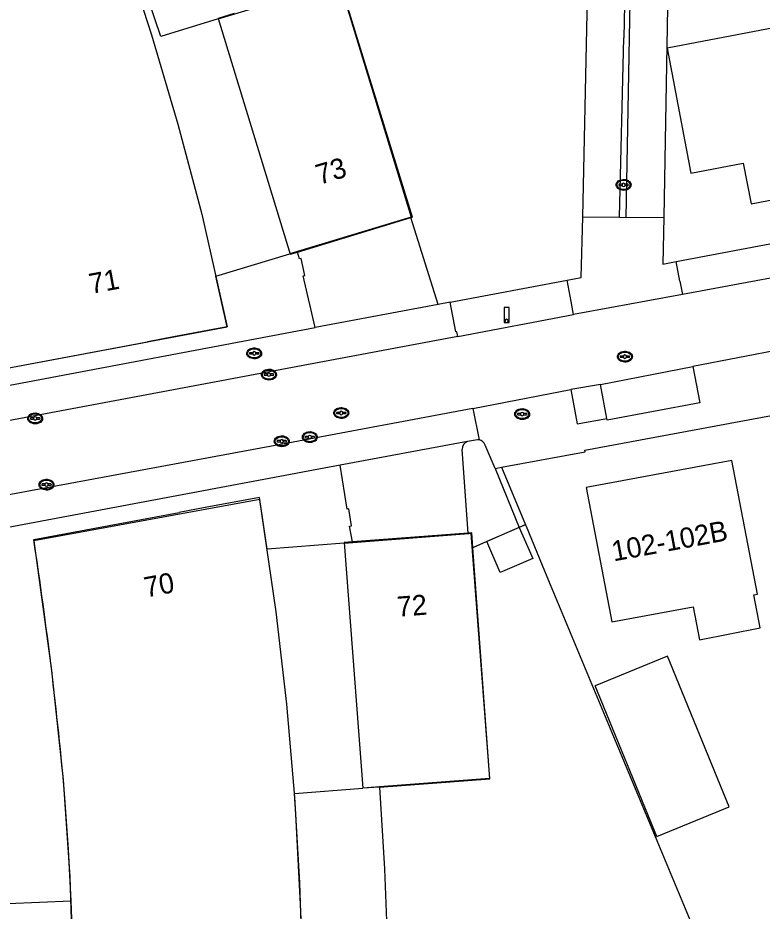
# Model space of a CAD drawing. Extents: x 194485 to 197793, y 468269 to 470822.
# Drawn here: x 195324 to 195368.2, y 469480.4 to 469533.4 of the extents above; entities that cross this region are included whole.
import ezdxf

# ---------------------------------------------------------------- set-up
doc = ezdxf.new("R2010")
doc.units = 0
for name, color, linetype in [('BGT grensvlak onbegroeid terreindeel', 7, 'Continuous'), ('BGT grensvlak overig bouwwerk', 7, 'Continuous'), ('BGT grensvlak pand min 1', 7, 'Continuous'), ('BGT grensvlak pand op maaiveld', 7, 'Continuous'), ('BGT grensvlak vegetatieobject', 7, 'Continuous'), ('BGT grensvlak wegdeel', 7, 'Continuous'), ('BGT lijnelement scheiding hek', 7, 'Continuous'), ('BGT puntobject paal lichtmast', 7, 'Continuous'), ('BGT puntobject put gasput', 7, 'Continuous'), ('BGT puntobject put inspectie- rioolput', 7, 'Continuous'), ('BGT puntobject put kolk', 7, 'Continuous'), ('BGT puntobject put waterleidingput', 7, 'Continuous'), ('BGT tekst huisnummerreeks', 7, 'Continuous'), ('BGT tekst huisnummerreeks min 1', 7, 'Continuous')]:
    doc.layers.add(name, color=color, linetype=linetype)

msp = doc.modelspace()

# ---------------------------------------------------------------- linework, layer by layer
at = {"layer": 'BGT grensvlak onbegroeid terreindeel'}
for p, q in [((195340.178, 469519.334), (195340.619, 469519.469)), ((195343.886, 469502.279), (195343.387, 469502.241)), ((195343.387, 469502.241), (195344.49, 469487.676)), ((195345.493, 469487.75), (195344.49, 469487.676))]:
    msp.add_line(p, q, dxfattribs=at)
for points in [[(195347.351, 469521.523), (195347.432, 469521.546), (195343.212, 469535.262)], [(195336.87, 469533.606), (195335.915, 469533.312), (195340.178, 469519.334)], [(195354.136, 469503.299), (195354.173, 469503.21), (195355.13, 469500.913), (195355.51, 469500), (195366.283, 469474.139), (195366.966, 469472.5)], [(195345.493, 469487.75), (195352.035, 469488.235), (195351.018, 469501.939)], [(195345.493, 469487.75), (195345.779, 469482.908), (195345.998, 469477.251), (195346.063, 469471.517), (195345.958, 469465.761), (195345.694, 469460.109), (195345.287, 469454.462), (195344.534, 469447.192), (195343.185, 469437.711), (195342.907, 469435.902)]]:
    msp.add_lwpolyline(points, dxfattribs=at)
at = {"layer": 'BGT grensvlak overig bouwwerk'}
msp.add_line((195353.77, 469503.14), (195351.845, 469502.3), dxfattribs=at)
msp.add_lwpolyline([(195353.77, 469503.14), (195354.569, 469501.306), (195352.644, 469500.467), (195351.845, 469502.3)], dxfattribs=at)
at = {"layer": 'BGT grensvlak pand min 1'}
for points in [[(195335.922, 469533.29), (195332.521, 469532.253), (195331.105, 469536.389)], [(195335.922, 469533.29), (195343.113, 469535.476), (195347.361, 469521.546), (195340.17, 469519.36)], [(195317.297, 469533.497), (195318.455, 469529.984), (195321.063, 469521.018), (195322.7, 469514.307), (195323.091, 469512.527), (195336.446, 469515.036), (195335.769, 469518.037), (195340.17, 469519.36)], [(195343.39, 469502.201), (195338.813, 469501.854), (195338.381, 469504.802), (195324.991, 469502.346), (195326.038, 469494.669), (195326.732, 469488.174), (195327.118, 469482.419), (195327.393, 469473.489)], [(195343.39, 469502.201), (195350.785, 469502.785), (195350.901, 469502.794), (195350.902, 469502.783), (195352.002, 469488.265), (195345.493, 469487.758), (195344.49, 469487.68)], [(195340.951, 469476.524), (195340.82, 469480.417), (195340.529, 469486.139), (195340.451, 469487.374), (195344.49, 469487.68)]]:
    msp.add_lwpolyline(points, dxfattribs=at)
at = {"layer": 'BGT grensvlak pand op maaiveld'}
for p, q in [((195333.275, 469514.44), (195331.742, 469514.152)), ((195323.091, 469512.527), (195331.742, 469514.152)), ((195335.142, 469504.32), (195333.609, 469504.034)), ((195324.979, 469502.422), (195333.609, 469504.034)), ((195361.924, 469484.823), (195358.273, 469493.747))]:
    msp.add_line(p, q, dxfattribs=at)
for points in [[(195328.567, 469542.452), (195330.268, 469537.598), (195331.97, 469532.34), (195333.531, 469527.045), (195334.942, 469521.705), (195336.446, 469515.036), (195333.275, 469514.44)], [(195371.041, 469533.173), (195362.545, 469531.561), (195363.954, 469524.152), (195367.061, 469524.742), (195367.519, 469522.33), (195369.687, 469522.741), (195369.799, 469522.149), (195373.027, 469522.765)], [(195357.736, 469505.501), (195359.253, 469497.542), (195364.091, 469498.434), (195364.462, 469496.479), (195368.061, 469497.183), (195367.677, 469499.145), (195367.892, 469499.189), (195366.385, 469507.101), (195357.736, 469505.501)], [(195340.965, 469476.111), (195340.764, 469482.064), (195340.47, 469487.153), (195339.987, 469492.662), (195339.358, 469498.147), (195338.363, 469504.921), (195335.142, 469504.32)], [(195361.924, 469484.823), (195366.212, 469486.577), (195362.562, 469495.501), (195358.273, 469493.747)], [(195327.193, 469480.995), (195327.031, 469484.056), (195326.829, 469487.116)], [(195327.338, 469476.803), (195327.276, 469478.899), (195327.193, 469480.995)]]:
    msp.add_lwpolyline(points, dxfattribs=at)
msp.add_arc((195081.807, 469465.266), 245.995, 5.09601, 8.68754, dxfattribs=at)
at = {"layer": 'BGT grensvlak vegetatieobject'}
for p, q in [((195352.713, 469506.714), (195354.136, 469503.299)), ((195354.136, 469503.299), (195353.77, 469503.14))]:
    msp.add_line(p, q, dxfattribs=at)
at = {"layer": 'BGT grensvlak wegdeel'}
for p, q in [((195357.543, 469521.56), (195357.992, 469543.441)), ((195359.727, 469521.527), (195359.967, 469532.17)), ((195360.109, 469521.521), (195360.306, 469532.162)), ((195340.619, 469519.469), (195347.351, 469521.523)), ((195348.955, 469516.366), (195347.351, 469521.523)), ((195357.543, 469521.56), (195359.727, 469521.527)), ((195359.727, 469521.527), (195360.109, 469521.521)), ((195360.109, 469521.521), (195362.337, 469521.528)), ((195363.295, 469517.742), (195363.076, 469518.906)), ((195349.676, 469516.505), (195356.608, 469517.803)), ((195356.847, 469516.53), (195356.608, 469517.803)), ((195363.448, 469516.958), (195356.987, 469515.762)), ((195348.955, 469516.366), (195341.662, 469514.989)), ((195349.676, 469516.505), (195348.955, 469516.366)), ((195356.987, 469515.762), (195356.847, 469516.53)), ((195350.126, 469514.467), (195356.987, 469515.762)), ((195319.265, 469510.77), (195341.662, 469514.989)), ((195350.126, 469514.467), (195318.325, 469508.497)), ((195372.806, 469514.357), (195364.064, 469512.677)), ((195358.585, 469511.625), (195364.064, 469512.677)), ((195358.585, 469511.625), (195356.825, 469511.32)), ((195358.966, 469509.596), (195358.585, 469511.625)), ((195351.015, 469510.196), (195356.825, 469511.32)), ((195351.015, 469510.196), (195351.397, 469508.326)), ((195350.706, 469508.236), (195343.147, 469506.831)), ((195350.816, 469508.256), (195350.706, 469508.236)), ((195352.335, 469506.645), (195351.748, 469508.029)), ((195350.746, 469502.8), (195350.394, 469507.761)), ((195343.147, 469506.831), (195320.797, 469502.651)), ((195352.335, 469506.645), (195352.713, 469506.714)), ((195352.335, 469506.645), (195353.77, 469503.14)), ((195350.746, 469502.8), (195343.886, 469502.279)), ((195351.845, 469502.3), (195351.018, 469501.939)), ((195323.45, 469480.846), (195327.193, 469480.995))]:
    msp.add_line(p, q, dxfattribs=at)
for points in [[(195360.306, 469532.162), (195360.494, 469541.832), (195360.69, 469550.87), (195360.906, 469562.93), (195360.581, 469562.931), (195360.353, 469550.871), (195359.967, 469532.17)], [(195362.606, 469536.282), (195362.605, 469536.242), (195362.337, 469521.528)], [(195363.076, 469518.906), (195388.003, 469523.621), (195396.269, 469525.205)], [(195356.608, 469517.803), (195357.441, 469517.959), (195357.543, 469521.56)], [(195362.337, 469521.528), (195362.287, 469518.757), (195363.076, 469518.906)], [(195341.662, 469514.989), (195340.957, 469518.05), (195341.055, 469518.072), (195340.834, 469519.083), (195340.737, 469519.061), (195340.619, 469519.469)], [(195373.637, 469518.863), (195373.038, 469518.731), (195363.448, 469516.958)], [(195363.295, 469517.742), (195363.421, 469517.155), (195363.448, 469516.958)], [(195350.126, 469514.467), (195350.072, 469514.738), (195350.017, 469514.732), (195349.676, 469516.505)], [(195352.713, 469506.714), (195357.677, 469507.624), (195357.665, 469507.723), (195384.266, 469512.67), (195384.252, 469512.743), (195394.13, 469514.544)], [(195364.064, 469512.677), (195364.481, 469510.529), (195358.986, 469509.505), (195358.966, 469509.596)], [(195356.825, 469511.32), (195357.211, 469509.279), (195358.966, 469509.596)], [(195351.015, 469510.196), (195340.044, 469508.13), (195319.107, 469504.259)], [(195351.397, 469508.326), (195351.292, 469508.327), (195350.816, 469508.256)], [(195343.886, 469502.279), (195343.714, 469503.22), (195343.815, 469503.235), (195343.657, 469504.238), (195343.557, 469504.223), (195343.147, 469506.831)], [(195351.018, 469501.939), (195350.953, 469502.814), (195350.746, 469502.8)]]:
    msp.add_lwpolyline(points, dxfattribs=at)
for centre, radius, start, end in [((195350.843, 469507.806), 0.451, 107.6816, 185.7212), ((195351.29, 469507.843), 0.495, 22.0696, 77.4577)]:
    msp.add_arc(centre, radius, start, end, dxfattribs=at)
at = {"layer": 'BGT lijnelement scheiding hek'}
msp.add_line((195354.124, 469503.294), (195350.996, 469501.93), dxfattribs=at)
at = {"layer": 'BGT puntobject paal lichtmast'}
for points in [[(195353.17, 469516.184), (195352.87, 469516.184), (195352.87, 469515.284), (195353.02, 469515.284)], [(195353.02, 469515.284), (195353.17, 469515.284), (195353.17, 469516.184)]]:
    msp.add_lwpolyline(points, dxfattribs=at)
for start, end in [(0, 180), (0, 180), (180, 0), (180, 270), (270, 0)]:
    msp.add_arc((195353.02, 469515.384), 0.1, start, end, dxfattribs=at)
at = {"layer": 'BGT puntobject put gasput'}
for p, q in [((195337.96, 469513.502), (195337.803, 469513.502)), ((195337.803, 469513.427), (195337.96, 469513.427)), ((195338.303, 469513.502), (195338.146, 469513.502)), ((195338.146, 469513.427), (195338.303, 469513.427))]:
    msp.add_line(p, q, dxfattribs=at)
for centre, radius, start, end in [((195337.803, 469513.464), 0.0375, 90, 270), ((195338.053, 469513.464), 0.1, 0, 180), ((195338.053, 469513.464), 0.1, 157.9757, 180), ((195338.053, 469513.464), 0.1, 180, 202.0243), ((195338.053, 469513.464), 0.1, 180, 0), ((195338.053, 469513.464), 0.1, 0, 22.0243), ((195338.053, 469513.464), 0.1, 337.9757, 0), ((195338.303, 469513.464), 0.0375, 270, 90)]:
    msp.add_arc(centre, radius, start, end, dxfattribs=at)
msp.add_ellipse((195338.053, 469513.464), major_axis=(0.392, 0), ratio=0.689655, dxfattribs=at)
msp.add_open_spline([(195338.495, 469513.464), (195338.495, 469513.507), (195338.483, 469513.551), (195338.417, 469513.665), (195338.336, 469513.722), (195338.144, 469513.787), (195338.034, 469513.793), (195337.831, 469513.752), (195337.74, 469513.705), (195337.637, 469513.588), (195337.612, 469513.528), (195337.61, 469513.406), (195337.634, 469513.345), (195337.718, 469513.246), (195337.777, 469513.207), (195337.956, 469513.139), (195338.09, 469513.132), (195338.323, 469513.194), (195338.423, 469513.263), (195338.486, 469513.388), (195338.495, 469513.426), (195338.495, 469513.464)], degree=3, dxfattribs=at)
at = {"layer": 'BGT puntobject put inspectie- rioolput'}
for p, q in [((195359.946, 469513.305), (195359.789, 469513.305)), ((195359.789, 469513.23), (195359.946, 469513.23)), ((195360.289, 469513.305), (195360.132, 469513.305)), ((195360.132, 469513.23), (195360.289, 469513.23)), ((195343.122, 469509.965), (195342.965, 469509.965)), ((195342.965, 469509.889), (195343.122, 469509.889)), ((195343.465, 469509.965), (195343.308, 469509.965)), ((195343.308, 469509.889), (195343.465, 469509.889))]:
    msp.add_line(p, q, dxfattribs=at)
for centre, radius, start, end in [((195359.789, 469513.267), 0.0375, 90, 270), ((195360.039, 469513.267), 0.1, 0, 180), ((195360.039, 469513.267), 0.1, 157.9757, 180), ((195360.039, 469513.267), 0.1, 180, 202.0243), ((195360.039, 469513.267), 0.1, 180, 0), ((195360.039, 469513.267), 0.1, 0, 22.0243), ((195360.039, 469513.267), 0.1, 337.9757, 0), ((195360.289, 469513.267), 0.0375, 270, 90), ((195343.215, 469509.927), 0.1, 0, 180), ((195342.965, 469509.927), 0.0375, 90, 270), ((195343.215, 469509.927), 0.1, 157.9757, 180), ((195343.215, 469509.927), 0.1, 180, 202.0243), ((195343.215, 469509.927), 0.1, 180, 0), ((195343.215, 469509.927), 0.1, 0, 22.0243), ((195343.215, 469509.927), 0.1, 337.9757, 0), ((195343.465, 469509.927), 0.0375, 270, 90)]:
    msp.add_arc(centre, radius, start, end, dxfattribs=at)
for centre in [(195360.039, 469513.267), (195343.215, 469509.927)]:
    msp.add_ellipse(centre, major_axis=(0.392, 0), ratio=0.689655, dxfattribs=at)
for points in [[(195360.481, 469513.267), (195360.481, 469513.31), (195360.469, 469513.354), (195360.403, 469513.468), (195360.322, 469513.525), (195360.13, 469513.59), (195360.02, 469513.596), (195359.817, 469513.555), (195359.726, 469513.508), (195359.623, 469513.391), (195359.598, 469513.331), (195359.596, 469513.209), (195359.62, 469513.148), (195359.704, 469513.049), (195359.763, 469513.01), (195359.942, 469512.942), (195360.076, 469512.935), (195360.309, 469512.997), (195360.409, 469513.066), (195360.472, 469513.191), (195360.481, 469513.229), (195360.481, 469513.267)], [(195343.657, 469509.927), (195343.657, 469509.97), (195343.645, 469510.014), (195343.579, 469510.128), (195343.498, 469510.185), (195343.306, 469510.25), (195343.196, 469510.256), (195342.993, 469510.215), (195342.902, 469510.168), (195342.799, 469510.051), (195342.774, 469509.991), (195342.772, 469509.869), (195342.796, 469509.808), (195342.88, 469509.709), (195342.939, 469509.67), (195343.118, 469509.602), (195343.252, 469509.595), (195343.485, 469509.657), (195343.585, 469509.726), (195343.648, 469509.851), (195343.657, 469509.889), (195343.657, 469509.927)]]:
    msp.add_open_spline(points, degree=3, dxfattribs=at)
at = {"layer": 'BGT puntobject put kolk'}
for p, q in [((195359.866, 469523.49), (195359.709, 469523.49)), ((195359.709, 469523.415), (195359.866, 469523.415)), ((195360.209, 469523.49), (195360.052, 469523.49)), ((195360.052, 469523.415), (195360.209, 469523.415)), ((195338.834, 469512.242), (195338.677, 469512.242)), ((195338.677, 469512.167), (195338.834, 469512.167)), ((195339.177, 469512.242), (195339.02, 469512.242)), ((195339.02, 469512.167), (195339.177, 469512.167)), ((195324.97, 469509.643), (195324.813, 469509.643)), ((195324.813, 469509.568), (195324.97, 469509.568)), ((195325.313, 469509.643), (195325.156, 469509.643)), ((195325.156, 469509.568), (195325.313, 469509.568)), ((195353.853, 469509.899), (195353.696, 469509.899)), ((195353.696, 469509.824), (195353.853, 469509.824)), ((195354.196, 469509.899), (195354.039, 469509.899)), ((195354.039, 469509.824), (195354.196, 469509.824)), ((195339.593, 469508.289), (195339.436, 469508.289)), ((195339.436, 469508.214), (195339.593, 469508.214)), ((195339.936, 469508.289), (195339.779, 469508.289)), ((195339.779, 469508.214), (195339.936, 469508.214)), ((195325.642, 469505.717), (195325.485, 469505.717)), ((195325.485, 469505.642), (195325.642, 469505.642)), ((195325.985, 469505.717), (195325.828, 469505.717)), ((195325.828, 469505.642), (195325.985, 469505.642))]:
    msp.add_line(p, q, dxfattribs=at)
for centre, radius, start, end in [((195359.709, 469523.452), 0.0375, 90, 270), ((195359.959, 469523.452), 0.1, 0, 180), ((195359.959, 469523.452), 0.1, 157.9757, 180), ((195359.959, 469523.452), 0.1, 180, 202.0243), ((195359.959, 469523.452), 0.1, 180, 0), ((195359.959, 469523.452), 0.1, 0, 22.0243), ((195359.959, 469523.452), 0.1, 337.9757, 0), ((195360.209, 469523.452), 0.0375, 270, 90), ((195338.677, 469512.205), 0.0375, 90, 270), ((195338.927, 469512.205), 0.1, 0, 180), ((195338.927, 469512.205), 0.1, 157.9757, 180), ((195338.927, 469512.205), 0.1, 180, 202.0243), ((195338.927, 469512.205), 0.1, 180, 0), ((195338.927, 469512.205), 0.1, 0, 22.0243), ((195338.927, 469512.205), 0.1, 337.9757, 0), ((195339.177, 469512.205), 0.0375, 270, 90), ((195324.813, 469509.605), 0.0375, 90, 270), ((195325.063, 469509.605), 0.1, 0, 180), ((195325.063, 469509.605), 0.1, 157.9757, 180), ((195325.063, 469509.605), 0.1, 180, 202.0243), ((195325.063, 469509.605), 0.1, 180, 0), ((195325.063, 469509.605), 0.1, 0, 22.0243), ((195325.063, 469509.605), 0.1, 337.9757, 0), ((195325.313, 469509.605), 0.0375, 270, 90), ((195353.696, 469509.862), 0.0375, 90, 270), ((195353.946, 469509.862), 0.1, 0, 180), ((195353.946, 469509.862), 0.1, 157.9757, 180), ((195353.946, 469509.862), 0.1, 180, 202.0243), ((195353.946, 469509.862), 0.1, 180, 0), ((195353.946, 469509.862), 0.1, 0, 22.0243), ((195353.946, 469509.862), 0.1, 337.9757, 0), ((195354.196, 469509.862), 0.0375, 270, 90), ((195339.436, 469508.251), 0.0375, 90, 270), ((195339.686, 469508.251), 0.1, 0, 180), ((195339.686, 469508.251), 0.1, 157.9757, 180), ((195339.686, 469508.251), 0.1, 180, 202.0243), ((195339.686, 469508.251), 0.1, 180, 0), ((195339.686, 469508.251), 0.1, 0, 22.0243), ((195339.686, 469508.251), 0.1, 337.9757, 0), ((195339.936, 469508.251), 0.0375, 270, 90), ((195325.735, 469505.679), 0.1, 0, 180), ((195325.485, 469505.679), 0.0375, 90, 270), ((195325.735, 469505.679), 0.1, 157.9757, 180), ((195325.735, 469505.679), 0.1, 180, 202.0243), ((195325.735, 469505.679), 0.1, 180, 0), ((195325.735, 469505.679), 0.1, 0, 22.0243), ((195325.735, 469505.679), 0.1, 337.9757, 0), ((195325.985, 469505.679), 0.0375, 270, 90)]:
    msp.add_arc(centre, radius, start, end, dxfattribs=at)
for centre in [(195359.959, 469523.452), (195338.927, 469512.205), (195353.946, 469509.862), (195325.063, 469509.605), (195339.686, 469508.251), (195325.735, 469505.679)]:
    msp.add_ellipse(centre, major_axis=(0.392, 0), ratio=0.689655, dxfattribs=at)
for points in [[(195360.401, 469523.452), (195360.401, 469523.495), (195360.389, 469523.539), (195360.323, 469523.653), (195360.242, 469523.71), (195360.05, 469523.775), (195359.94, 469523.781), (195359.737, 469523.74), (195359.646, 469523.693), (195359.543, 469523.576), (195359.518, 469523.516), (195359.516, 469523.394), (195359.54, 469523.333), (195359.624, 469523.234), (195359.683, 469523.195), (195359.862, 469523.127), (195359.996, 469523.12), (195360.229, 469523.182), (195360.329, 469523.251), (195360.392, 469523.376), (195360.401, 469523.414), (195360.401, 469523.452)], [(195339.369, 469512.205), (195339.369, 469512.248), (195339.357, 469512.292), (195339.291, 469512.406), (195339.21, 469512.463), (195339.018, 469512.528), (195338.908, 469512.534), (195338.705, 469512.493), (195338.614, 469512.446), (195338.511, 469512.329), (195338.486, 469512.269), (195338.484, 469512.147), (195338.508, 469512.086), (195338.592, 469511.987), (195338.651, 469511.948), (195338.83, 469511.88), (195338.964, 469511.873), (195339.197, 469511.935), (195339.297, 469512.004), (195339.36, 469512.129), (195339.369, 469512.167), (195339.369, 469512.205)], [(195354.388, 469509.862), (195354.388, 469509.905), (195354.376, 469509.949), (195354.31, 469510.063), (195354.229, 469510.12), (195354.037, 469510.185), (195353.927, 469510.191), (195353.724, 469510.15), (195353.633, 469510.103), (195353.53, 469509.986), (195353.505, 469509.926), (195353.503, 469509.804), (195353.527, 469509.743), (195353.611, 469509.644), (195353.67, 469509.605), (195353.849, 469509.537), (195353.983, 469509.53), (195354.216, 469509.592), (195354.316, 469509.661), (195354.379, 469509.786), (195354.388, 469509.824), (195354.388, 469509.862)], [(195325.505, 469509.605), (195325.505, 469509.648), (195325.493, 469509.692), (195325.427, 469509.806), (195325.346, 469509.863), (195325.154, 469509.928), (195325.044, 469509.934), (195324.841, 469509.893), (195324.75, 469509.846), (195324.647, 469509.729), (195324.622, 469509.669), (195324.62, 469509.547), (195324.644, 469509.486), (195324.728, 469509.387), (195324.787, 469509.348), (195324.966, 469509.28), (195325.1, 469509.273), (195325.333, 469509.335), (195325.433, 469509.404), (195325.496, 469509.529), (195325.505, 469509.567), (195325.505, 469509.605)], [(195340.128, 469508.251), (195340.128, 469508.294), (195340.116, 469508.338), (195340.05, 469508.452), (195339.969, 469508.509), (195339.777, 469508.574), (195339.667, 469508.58), (195339.464, 469508.539), (195339.373, 469508.492), (195339.27, 469508.375), (195339.245, 469508.315), (195339.243, 469508.193), (195339.267, 469508.132), (195339.351, 469508.033), (195339.41, 469507.994), (195339.589, 469507.926), (195339.723, 469507.919), (195339.956, 469507.981), (195340.056, 469508.05), (195340.119, 469508.175), (195340.128, 469508.213), (195340.128, 469508.251)], [(195326.177, 469505.679), (195326.177, 469505.722), (195326.165, 469505.766), (195326.099, 469505.88), (195326.018, 469505.937), (195325.826, 469506.002), (195325.716, 469506.008), (195325.513, 469505.967), (195325.422, 469505.92), (195325.319, 469505.803), (195325.294, 469505.743), (195325.292, 469505.621), (195325.316, 469505.56), (195325.4, 469505.461), (195325.459, 469505.422), (195325.638, 469505.354), (195325.772, 469505.347), (195326.005, 469505.409), (195326.105, 469505.478), (195326.168, 469505.603), (195326.177, 469505.641), (195326.177, 469505.679)]]:
    msp.add_open_spline(points, degree=3, dxfattribs=at)
at = {"layer": 'BGT puntobject put waterleidingput'}
for p, q in [((195341.259, 469508.534), (195341.102, 469508.534)), ((195341.102, 469508.459), (195341.259, 469508.459)), ((195341.602, 469508.534), (195341.445, 469508.534)), ((195341.445, 469508.459), (195341.602, 469508.459))]:
    msp.add_line(p, q, dxfattribs=at)
for centre, radius, start, end in [((195341.102, 469508.496), 0.0375, 90, 270), ((195341.352, 469508.496), 0.1, 0, 180), ((195341.352, 469508.496), 0.1, 157.9757, 180), ((195341.352, 469508.496), 0.1, 180, 202.0243), ((195341.352, 469508.496), 0.1, 180, 0), ((195341.352, 469508.496), 0.1, 0, 22.0243), ((195341.352, 469508.496), 0.1, 337.9757, 0), ((195341.602, 469508.496), 0.0375, 270, 90)]:
    msp.add_arc(centre, radius, start, end, dxfattribs=at)
msp.add_ellipse((195341.352, 469508.496), major_axis=(0.392, 0), ratio=0.689655, dxfattribs=at)
msp.add_open_spline([(195341.794, 469508.496), (195341.794, 469508.539), (195341.782, 469508.583), (195341.716, 469508.697), (195341.635, 469508.754), (195341.443, 469508.819), (195341.333, 469508.825), (195341.13, 469508.784), (195341.039, 469508.737), (195340.936, 469508.62), (195340.911, 469508.56), (195340.909, 469508.438), (195340.933, 469508.377), (195341.017, 469508.278), (195341.076, 469508.239), (195341.255, 469508.171), (195341.389, 469508.164), (195341.622, 469508.226), (195341.722, 469508.295), (195341.785, 469508.42), (195341.794, 469508.458), (195341.794, 469508.496)], degree=3, dxfattribs=at)

# ---------------------------------------------------------------- texts
at = {"layer": 'BGT tekst huisnummerreeks'}
for s, rotation, p in [('71', 10.6, (195328.376, 469516.98)), ('102-102B', 10.5, (195359.368, 469501.124)), ('70', 10.6, (195331.639, 469498.985))]:
    msp.add_text(s, height=1.2, rotation=rotation, dxfattribs=at).set_placement(p)
at = {"layer": 'BGT tekst huisnummerreeks min 1'}
for s, rotation, p in [('73', 16.9, (195341.921, 469523.446)), ('72', 4.5, (195346.564, 469497.837))]:
    msp.add_text(s, height=1.2, rotation=rotation, dxfattribs=at).set_placement(p)

doc.saveas('drawing.dxf')
